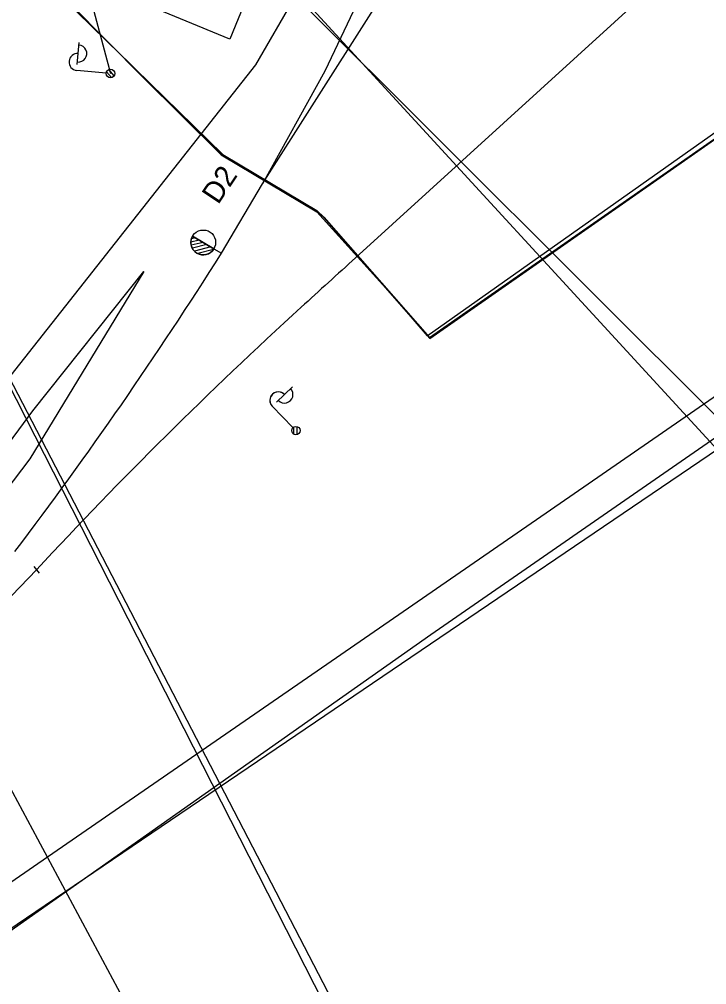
# Model space of a CAD drawing. Extents: x -469926 to -462499, y -1098642 to -1092733.
# Drawn here: x -465986.1 to -465945.6, y -1095836.3 to -1095779.4 of the extents above; entities that cross this region are included whole.
import ezdxf

# ---------------------------------------------------------------- set-up
doc = ezdxf.new("R2010")
doc.units = 0
for name, color, linetype in [('Vrstva 1', 7, 'Continuous'), ('Vrstva 10', 7, 'Continuous'), ('Vrstva 12', 7, 'Continuous'), ('Vrstva 14', 7, 'Continuous'), ('Vrstva 26', 7, 'Continuous'), ('Vrstva 51', 7, 'Continuous'), ('Vrstva 55', 7, 'Continuous'), ('Vrstva 6', 7, 'Continuous'), ('Vrstva 62', 7, 'Continuous'), ('Vrstva 8', 7, 'Continuous')]:
    doc.layers.add(name, color=color, linetype=linetype)

msp = doc.modelspace()

# ---------------------------------------------------------------- linework, layer by layer
at = {"layer": 'Vrstva 1'}
for p, q in [((-465961.9, -1095798.16), (-465870.98, -1095734.72)), ((-465961.9, -1095798.16), (-465870.98, -1095734.72)), ((-465989.1, -1095772.67), (-465974.08, -1095787.37)), ((-465989.1, -1095772.67), (-465974.08, -1095787.37)), ((-465974.08, -1095787.37), (-465968.54, -1095790.67)), ((-465974.08, -1095787.37), (-465968.54, -1095790.67)), ((-465968.54, -1095790.67), (-465968.13, -1095791.06)), ((-465968.54, -1095790.67), (-465968.13, -1095791.06)), ((-465968.13, -1095791.06), (-465961.9, -1095798.16)), ((-465968.13, -1095791.06), (-465961.9, -1095798.16))]:
    msp.add_line(p, q, dxfattribs=at)
for points in [[(-465974.157, -1095793.197), (-465971.739, -1095789.098), (-465959.208, -1095769.396), (-465945.124, -1095746.389), (-465930.828, -1095723.574), (-465915.337, -1095700)], [(-465974.157, -1095793.197), (-465971.739, -1095789.098), (-465959.208, -1095769.396), (-465945.124, -1095746.389), (-465930.828, -1095723.574), (-465915.337, -1095700)], [(-465946.804, -1095700), (-465949.452, -1095723.276), (-465952.23, -1095741.015), (-465956.308, -1095755.568), (-465962.276, -1095770.236), (-465968.061, -1095782.465), (-465971.739, -1095789.098), (-465971.739, -1095789.098)], [(-465946.804, -1095700), (-465949.452, -1095723.276), (-465952.23, -1095741.015), (-465956.308, -1095755.568), (-465962.276, -1095770.236), (-465968.061, -1095782.465), (-465971.739, -1095789.098), (-465971.739, -1095789.098)], [(-465966.249, -1095793.457), (-465946.644, -1095775.589), (-465921.14, -1095752.614), (-465900.204, -1095733.457), (-465885.291, -1095720.279), (-465871.104, -1095710.147)], [(-465966.249, -1095793.457), (-465946.644, -1095775.589), (-465921.14, -1095752.614), (-465900.204, -1095733.457), (-465885.291, -1095720.279), (-465871.104, -1095710.147)], [(-466000, -1095839.529), (-465985.221, -1095829.328), (-465962.874, -1095813.906), (-465953.38, -1095807.354), (-465936.415, -1095795.65), (-465913.26, -1095779.668), (-465884.906, -1095760.154), (-465864.057, -1095745.674)], [(-466000, -1095827.38), (-465993.863, -1095821), (-465985.052, -1095811.84)]]:
    msp.add_lwpolyline(points, dxfattribs=at)
for centre, radius, start, end in [((-466186.403, -1095659.255), 250.976, 322.86317, 327.74517), ((-466186.403, -1095659.255), 250.976, 322.86317, 327.74517), ((-464685.895, -1097203.881), 1904.889, 132.232511, 132.362883), ((-464685.895, -1097203.881), 1904.889, 132.232511, 132.362883), ((-465792.402, -1095990.524), 262.759, 132.36288, 137.15386), ((-465792.402, -1095990.524), 262.759, 132.36288, 137.15386)]:
    msp.add_arc(centre, radius, start, end, dxfattribs=at)
at = {"layer": 'Vrstva 10'}
for p, q in [((-465961.87, -1095798.22), (-465871.06, -1095734.66)), ((-465989.07, -1095772.67), (-465974.05, -1095787.41)), ((-465974.187, -1095773.661), (-465903.302, -1095844.471)), ((-465974.187, -1095773.661), (-465903.302, -1095844.471)), ((-465974.05, -1095787.41), (-465968.51, -1095790.72)), ((-465968.51, -1095790.72), (-465968.1, -1095791.11)), ((-465968.1, -1095791.11), (-465961.87, -1095798.22))]:
    msp.add_line(p, q, dxfattribs=at)
at = {"layer": 'Vrstva 12'}
msp.add_lwpolyline([(-465963.288, -1095700), (-465972.152, -1095729.381), (-465982.172, -1095754.93), (-465988.14, -1095769.104), (-465989.284, -1095772.498), (-465985.155, -1095776.367), (-465978.768, -1095782.835), (-465974.182, -1095787.4), (-465968.542, -1095790.76), (-465964.097, -1095795.654), (-465962.041, -1095798.057), (-465962.041, -1095798.057), (-465916.092, -1095765.579), (-465868.874, -1095732.82), (-465863.26, -1095726.477), (-465824.563, -1095700)], dxfattribs=at)
at = {"layer": 'Vrstva 14'}
for p, q in [((-465985.976, -1095762.762), (-465980.691, -1095782.599)), ((-465985.976, -1095762.762), (-465980.691, -1095782.599)), ((-466011.24, -1095778.817), (-465942.008, -1095907.788))]:
    msp.add_line(p, q, dxfattribs=at)
msp.add_lwpolyline([(-465979.482, -1095778.167), (-465977.717, -1095773.911), (-465971.878, -1095776.194), (-465973.664, -1095780.577)], close=True, dxfattribs=at)
msp.add_lwpolyline([(-465979.482, -1095778.167), (-465977.717, -1095773.911), (-465971.878, -1095776.194), (-465973.664, -1095780.577)], close=True, dxfattribs=at)
msp.add_lwpolyline([(-466000, -1095774.803), (-465948.542, -1095874.05)], dxfattribs=at)
at = {"layer": 'Vrstva 26'}
msp.add_line((-465980.196, -1095766.387), (-465921.04, -1095830.783), dxfattribs=at)
msp.add_line((-465980.196, -1095766.387), (-465921.04, -1095830.783), dxfattribs=at)
msp.add_lwpolyline([(-466000, -1095774.803), (-465957.717, -1095857.845)], dxfattribs=at)
at = {"layer": 'Vrstva 51'}
for p, q in [((-465972.122, -1095782.099), (-465945.764, -1095736.343)), ((-465972.122, -1095782.099), (-465945.764, -1095736.343)), ((-466024.074, -1095858.429), (-465898.583, -1095773.292)), ((-466008.342, -1095827.971), (-465972.122, -1095782.099))]:
    msp.add_line(p, q, dxfattribs=at)
at = {"layer": 'Vrstva 55'}
for p, q in [((-465982.652, -1095782.075), (-465982.538, -1095780.78)), ((-465982.652, -1095782.075), (-465982.538, -1095780.78)), ((-465980.94, -1095782.577), (-465982.683, -1095782.423)), ((-465980.94, -1095782.577), (-465982.683, -1095782.423)), ((-465980.64, -1095782.843), (-465980.921, -1095782.507)), ((-465980.64, -1095782.843), (-465980.921, -1095782.507)), ((-465980.484, -1095782.737), (-465980.791, -1095782.371)), ((-465980.484, -1095782.737), (-465980.791, -1095782.371)), ((-465975.463, -1095792.414), (-465975.955, -1095792.538)), ((-465975.463, -1095792.414), (-465975.955, -1095792.538)), ((-465975.236, -1095792.55), (-465975.936, -1095792.726)), ((-465975.236, -1095792.55), (-465975.936, -1095792.726)), ((-465975.69, -1095792.277), (-465975.921, -1095792.336)), ((-465975.69, -1095792.277), (-465975.921, -1095792.336)), ((-465974.598, -1095792.931), (-465975.854, -1095792.18)), ((-465975.854, -1095792.18), (-465974.598, -1095792.932)), ((-465974.598, -1095792.931), (-465975.854, -1095792.18)), ((-465975.854, -1095792.18), (-465974.598, -1095792.932)), ((-465975.008, -1095792.686), (-465975.869, -1095792.902)), ((-465975.008, -1095792.686), (-465975.869, -1095792.902)), ((-465974.78, -1095792.822), (-465975.749, -1095793.065)), ((-465974.78, -1095792.822), (-465975.749, -1095793.065)), ((-465974.631, -1095792.978), (-465975.551, -1095793.21)), ((-465974.631, -1095792.978), (-465975.551, -1095793.21)), ((-465974.598, -1095792.932), (-465974.598, -1095792.931)), ((-465974.598, -1095792.932), (-465974.598, -1095792.931)), ((-465974.597, -1095792.931), (-465974.157, -1095793.197)), ((-465974.597, -1095792.931), (-465974.157, -1095793.197)), ((-465970.911, -1095801.967), (-465969.979, -1095801.06)), ((-465970.911, -1095801.967), (-465969.979, -1095801.06)), ((-465969.941, -1095803.465), (-465971.161, -1095802.211)), ((-465969.941, -1095803.465), (-465971.161, -1095802.211)), ((-465969.887, -1095803.863), (-465969.881, -1095803.423)), ((-465969.887, -1095803.863), (-465969.881, -1095803.423)), ((-465969.701, -1095803.884), (-465969.694, -1095803.406)), ((-465969.701, -1095803.884), (-465969.694, -1095803.406)), ((-465985.208, -1095811.645), (-465984.896, -1095812.035)), ((-465985.208, -1095811.645), (-465984.896, -1095812.035))]:
    msp.add_line(p, q, dxfattribs=at)
for points in [[(-465974.157, -1095793.197), (-465971.739, -1095789.098), (-465959.208, -1095769.396), (-465945.124, -1095746.389), (-465930.828, -1095723.574), (-465915.337, -1095700)], [(-465974.157, -1095793.197), (-465971.739, -1095789.098), (-465959.208, -1095769.396), (-465945.124, -1095746.389), (-465930.828, -1095723.574), (-465915.337, -1095700)], [(-465946.804, -1095700), (-465949.452, -1095723.276), (-465952.23, -1095741.015), (-465956.308, -1095755.568), (-465962.276, -1095770.236), (-465968.061, -1095782.465), (-465971.739, -1095789.098), (-465971.739, -1095789.098)], [(-465946.804, -1095700), (-465949.452, -1095723.276), (-465952.23, -1095741.015), (-465956.308, -1095755.568), (-465962.276, -1095770.236), (-465968.061, -1095782.465), (-465971.739, -1095789.098), (-465971.739, -1095789.098)], [(-465966.249, -1095793.457), (-465946.644, -1095775.589), (-465921.14, -1095752.614), (-465900.204, -1095733.457), (-465885.291, -1095720.279), (-465871.104, -1095710.147)], [(-465966.249, -1095793.457), (-465946.644, -1095775.589), (-465921.14, -1095752.614), (-465900.204, -1095733.457), (-465885.291, -1095720.279), (-465871.104, -1095710.147)], [(-466000, -1095822.429), (-465985.268, -1095802.488), (-465978.737, -1095794.26), (-465985.441, -1095805.31), (-466000, -1095824.497)], [(-466000, -1095822.429), (-465985.268, -1095802.488), (-465978.737, -1095794.26), (-465985.441, -1095805.31), (-466000, -1095824.497)], [(-466002.606, -1095830.089), (-465993.863, -1095821), (-465985.052, -1095811.84)], [(-466000, -1095827.38), (-465993.863, -1095821), (-465985.052, -1095811.84)]]:
    msp.add_lwpolyline(points, dxfattribs=at)
for centre, radius in [((-465980.691, -1095782.599), 0.25), ((-465980.691, -1095782.599), 0.25), ((-465980.691, -1095782.599), 0.25), ((-465980.691, -1095782.599), 0.25), ((-465975.229, -1095792.554), 0.731), ((-465975.229, -1095792.554), 0.731), ((-465969.767, -1095803.644), 0.25), ((-465969.767, -1095803.644), 0.25), ((-465969.767, -1095803.644), 0.25), ((-465969.767, -1095803.644), 0.25)]:
    msp.add_circle(centre, radius, dxfattribs=at)
for centre, radius, start, end in [((-465982.589, -1095781.428), 0.5, 264.2515, 85.6567), ((-465982.589, -1095781.428), 0.5, 264.2515, 85.6567), ((-465982.639, -1095781.925), 0.5, 84.9541, 264.9541), ((-465982.639, -1095781.925), 0.5, 84.9541, 264.9541), ((-465975.225, -1095792.556), 0.732, 149.1112, 329.0721), ((-465975.225, -1095792.556), 0.732, 149.1112, 329.0721), ((-466186.403, -1095659.255), 250.976, 322.86317, 327.74517), ((-466186.403, -1095659.255), 250.976, 322.86317, 327.74517), ((-464685.895, -1097203.881), 1904.889, 132.232511, 132.362883), ((-464685.895, -1097203.881), 1904.889, 132.232511, 132.362883), ((-465792.402, -1095990.524), 262.759, 132.36288, 137.15386), ((-465792.402, -1095990.524), 262.759, 132.36288, 137.15386), ((-465970.803, -1095801.862), 0.5, 44.2116, 224.2116), ((-465970.803, -1095801.862), 0.5, 44.2116, 224.2116), ((-465970.441, -1095801.518), 0.5, 223.509, 44.9141), ((-465970.441, -1095801.518), 0.5, 223.509, 44.9141)]:
    msp.add_arc(centre, radius, start, end, dxfattribs=at)
at = {"layer": 'Vrstva 6'}
for p, q in [((-465982.652, -1095782.075), (-465982.538, -1095780.78)), ((-465982.652, -1095782.075), (-465982.538, -1095780.78)), ((-465980.94, -1095782.577), (-465982.683, -1095782.423)), ((-465980.94, -1095782.577), (-465982.683, -1095782.423)), ((-465980.64, -1095782.843), (-465980.921, -1095782.507)), ((-465980.64, -1095782.843), (-465980.921, -1095782.507)), ((-465980.484, -1095782.737), (-465980.791, -1095782.371)), ((-465980.484, -1095782.737), (-465980.791, -1095782.371)), ((-465970.91, -1095801.967), (-465969.979, -1095801.06)), ((-465970.91, -1095801.967), (-465969.979, -1095801.06)), ((-465969.941, -1095803.465), (-465971.161, -1095802.211)), ((-465969.941, -1095803.465), (-465971.161, -1095802.211)), ((-465969.887, -1095803.863), (-465969.881, -1095803.423)), ((-465969.887, -1095803.863), (-465969.881, -1095803.423)), ((-465969.701, -1095803.884), (-465969.694, -1095803.406)), ((-465969.701, -1095803.884), (-465969.694, -1095803.406))]:
    msp.add_line(p, q, dxfattribs=at)
for centre in [(-465980.691, -1095782.599), (-465980.691, -1095782.599), (-465980.691, -1095782.599), (-465980.691, -1095782.599), (-465969.767, -1095803.644), (-465969.767, -1095803.644), (-465969.767, -1095803.644), (-465969.767, -1095803.644)]:
    msp.add_circle(centre, 0.25, dxfattribs=at)
for centre, start, end in [((-465982.589, -1095781.428), 264.2514, 85.6566), ((-465982.589, -1095781.428), 264.2514, 85.6566), ((-465982.639, -1095781.925), 84.954, 264.954), ((-465982.639, -1095781.925), 84.954, 264.954), ((-465970.803, -1095801.862), 44.2115, 224.2115), ((-465970.803, -1095801.862), 44.2115, 224.2115), ((-465970.441, -1095801.518), 223.509, 44.9141), ((-465970.441, -1095801.518), 223.509, 44.9141)]:
    msp.add_arc(centre, 0.5, start, end, dxfattribs=at)
at = {"layer": 'Vrstva 62'}
msp.add_lwpolyline([(-466000, -1095842.543), (-465961.809, -1095815.656), (-465912.2, -1095781.305), (-465884.525, -1095762.366)], dxfattribs=at)
at = {"layer": 'Vrstva 8'}
for p, q in [((-465975.463, -1095792.414), (-465975.955, -1095792.538)), ((-465975.463, -1095792.414), (-465975.955, -1095792.538)), ((-465975.236, -1095792.55), (-465975.936, -1095792.726)), ((-465975.236, -1095792.55), (-465975.936, -1095792.726)), ((-465975.69, -1095792.277), (-465975.921, -1095792.336)), ((-465975.69, -1095792.277), (-465975.921, -1095792.336)), ((-465974.598, -1095792.931), (-465975.854, -1095792.18)), ((-465975.854, -1095792.18), (-465974.598, -1095792.932)), ((-465974.598, -1095792.931), (-465975.854, -1095792.18)), ((-465975.854, -1095792.18), (-465974.598, -1095792.932)), ((-465975.008, -1095792.686), (-465975.869, -1095792.902)), ((-465975.008, -1095792.686), (-465975.869, -1095792.902)), ((-465974.78, -1095792.822), (-465975.749, -1095793.065)), ((-465974.78, -1095792.822), (-465975.749, -1095793.065)), ((-465974.631, -1095792.978), (-465975.551, -1095793.21)), ((-465974.631, -1095792.978), (-465975.551, -1095793.21)), ((-465974.598, -1095792.932), (-465974.598, -1095792.931)), ((-465974.598, -1095792.932), (-465974.598, -1095792.931)), ((-465974.597, -1095792.931), (-465974.157, -1095793.197)), ((-465974.597, -1095792.931), (-465974.157, -1095793.197)), ((-465985.208, -1095811.645), (-465984.896, -1095812.035)), ((-465985.208, -1095811.645), (-465984.896, -1095812.035))]:
    msp.add_line(p, q, dxfattribs=at)
msp.add_circle((-465975.229, -1095792.554), 0.731, dxfattribs=at)
msp.add_circle((-465975.229, -1095792.554), 0.731, dxfattribs=at)
msp.add_arc((-465975.225, -1095792.556), 0.732, 149.1112, 329.0721, dxfattribs=at)
msp.add_arc((-465975.225, -1095792.556), 0.732, 149.1112, 329.0721, dxfattribs=at)

# ---------------------------------------------------------------- texts
at = {"layer": 'Vrstva 62'}
msp.add_text('D2', height=1.25, rotation=56.3099, dxfattribs=at).set_placement((-465974.35, -1095790.37))
msp.add_text('D2', height=1.25, rotation=56.3099, dxfattribs=at).set_placement((-465974.35, -1095790.37))

doc.saveas('drawing.dxf')
